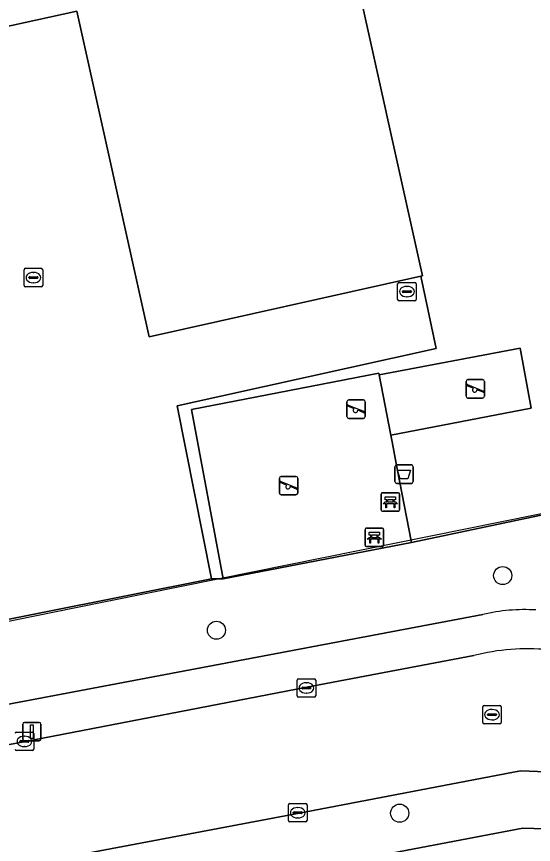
# Model space of a CAD drawing. Extents: x 157320 to 158835, y 386650 to 388491.
# Drawn here: x 157822.81 to 157850.75, y 387591.57 to 387636.29 of the extents above; entities that cross this region are included whole.
import ezdxf

# ---------------------------------------------------------------- set-up
doc = ezdxf.new("R2010")
doc.units = 0
for name, color, linetype in [('IMGEO_Afvalbak', 7, 'Continuous'), ('IMGEO_Bank', 7, 'Continuous'), ('IMGEO_Boom', 7, 'Continuous'), ('IMGEO_Groenvoorziening', 7, 'Continuous'), ('IMGEO_Hek', 7, 'Continuous'), ('IMGEO_Kolk', 7, 'Continuous'), ('IMGEO_Lichtmast', 7, 'Continuous'), ('IMGEO_Pand', 7, 'Continuous'), ('IMGEO_Rijbaan_lokaal_open', 7, 'Continuous'), ('IMGEO_Rioolput', 7, 'Continuous'), ('IMGEO_Speelvoorziening', 7, 'Continuous'), ('IMGEO_Terreindeel_zand', 7, 'Continuous'), ('IMGEO_Voetpad_open', 7, 'Continuous')]:
    doc.layers.add(name, color=color, linetype=linetype)

msp = doc.modelspace()

# ---------------------------------------------------------------- linework, layer by layer
at = {"layer": 'IMGEO_Afvalbak'}
for p, q in [((157843.257, 387611.178), (157843.257, 387611.978)), ((157843.257, 387611.978), (157843.257, 387611.178)), ((157843.357, 387612.078), (157844.147, 387612.078)), ((157844.147, 387612.078), (157843.357, 387612.078)), ((157844.247, 387611.978), (157844.247, 387611.178)), ((157844.247, 387611.178), (157844.247, 387611.978)), ((157844.147, 387611.078), (157843.357, 387611.078)), ((157843.357, 387611.078), (157844.147, 387611.078))]:
    msp.add_line(p, q, dxfattribs=at)
msp.add_lwpolyline([(157843.4, 387611.792), (157844.104, 387611.792), (157843.955, 387611.322), (157843.549, 387611.322), (157843.4, 387611.792)], dxfattribs=at)
for centre, start, end in [((157843.357, 387611.978), 90, 180), ((157843.357, 387611.978), 90, 180), ((157844.147, 387611.978), 0, 90), ((157844.147, 387611.978), 360, 90), ((157843.357, 387611.178), 180, 270), ((157843.357, 387611.178), 180, 270), ((157844.147, 387611.178), 270, 0), ((157844.147, 387611.178), 270, 0)]:
    msp.add_arc(centre, 0.1, start, end, dxfattribs=at)
at = {"layer": 'IMGEO_Bank'}
for p, q in [((157842.514, 387609.647), (157842.514, 387610.488)), ((157842.514, 387610.488), (157842.514, 387609.647)), ((157842.589, 387610.572), (157843.43, 387610.572)), ((157843.43, 387610.572), (157842.589, 387610.572)), ((157843.514, 387610.497), (157843.514, 387609.656)), ((157843.514, 387609.656), (157843.514, 387610.497)), ((157843.211, 387609.97), (157842.818, 387609.97)), ((157842.823, 387610.078), (157842.823, 387610.184)), ((157842.867, 387610.184), (157842.867, 387610.078)), ((157843.155, 387610.19), (157842.873, 387610.19)), ((157842.873, 387610.072), (157843.155, 387610.072)), ((157843.161, 387610.078), (157843.161, 387610.184)), ((157843.205, 387610.184), (157843.205, 387610.078)), ((157843.439, 387609.572), (157842.598, 387609.572)), ((157842.598, 387609.572), (157843.439, 387609.572)), ((157841.721, 387608.659), (157842.562, 387608.659)), ((157842.562, 387608.659), (157841.721, 387608.659)), ((157842.646, 387608.584), (157842.646, 387607.743)), ((157842.646, 387607.743), (157842.646, 387608.584)), ((157841.646, 387607.734), (157841.646, 387608.575)), ((157841.646, 387608.575), (157841.646, 387607.734)), ((157841.955, 387608.165), (157841.955, 387608.271)), ((157841.999, 387608.271), (157841.999, 387608.165)), ((157842.287, 387608.277), (157842.005, 387608.277)), ((157842.005, 387608.159), (157842.287, 387608.159)), ((157842.293, 387608.165), (157842.293, 387608.271)), ((157842.337, 387608.271), (157842.337, 387608.165)), ((157842.343, 387608.057), (157841.95, 387608.057)), ((157842.571, 387607.659), (157841.73, 387607.659)), ((157841.73, 387607.659), (157842.571, 387607.659))]:
    msp.add_line(p, q, dxfattribs=at)
for points in [[(157842.761, 387609.97), (157842.619, 387609.97), (157842.731, 387610.072), (157842.817, 387610.072)], [(157842.817, 387610.19), (157842.731, 387610.19), (157842.731, 387610.351), (157843.294, 387610.351), (157843.294, 387610.19), (157843.211, 387610.19)], [(157842.811, 387609.963), (157842.811, 387609.756), (157842.768, 387609.756), (157842.768, 387609.963)], [(157843.211, 387610.072), (157843.294, 387610.072), (157843.406, 387609.97), (157843.267, 387609.97)], [(157843.261, 387609.963), (157843.261, 387609.756), (157843.217, 387609.756), (157843.217, 387609.963)], [(157841.893, 387608.057), (157841.751, 387608.057), (157841.863, 387608.159), (157841.949, 387608.159)], [(157841.949, 387608.277), (157841.863, 387608.277), (157841.863, 387608.438), (157842.426, 387608.438), (157842.426, 387608.277), (157842.343, 387608.277)], [(157842.343, 387608.159), (157842.426, 387608.159), (157842.538, 387608.057), (157842.399, 387608.057)], [(157841.943, 387608.05), (157841.943, 387607.843), (157841.9, 387607.843), (157841.9, 387608.05)], [(157842.393, 387608.05), (157842.393, 387607.843), (157842.349, 387607.843), (157842.349, 387608.05)]]:
    msp.add_lwpolyline(points, dxfattribs=at)
for centre, radius, start, end in [((157842.592, 387610.494), 0.0779, 92.4484, 184.2845), ((157842.592, 387610.494), 0.0779, 92.4484, 184.2845), ((157843.436, 387610.494), 0.0779, 2.4484, 94.2845), ((157843.436, 387610.494), 0.0779, 2.4484, 94.2845), ((157842.761, 387609.963), 0.00671, 2.8957, 87.1043), ((157842.818, 387609.963), 0.00671, 92.8957, 177.1043), ((157842.816, 387610.183), 0.00671, 2.8957, 87.1043), ((157842.816, 387610.079), 0.00671, 272.8957, 357.1043), ((157842.873, 387610.183), 0.00671, 92.8957, 177.1043), ((157842.873, 387610.079), 0.00671, 182.8957, 267.1043), ((157843.155, 387610.183), 0.00671, 2.8957, 87.1043), ((157843.155, 387610.079), 0.00671, 272.8957, 357.1043), ((157843.212, 387610.183), 0.00671, 92.8957, 177.1043), ((157843.212, 387610.079), 0.00671, 182.8957, 267.1043), ((157843.21, 387609.963), 0.00671, 2.8957, 87.1043), ((157843.267, 387609.963), 0.00671, 92.8957, 177.1043), ((157842.592, 387609.65), 0.0779, 182.4484, 274.2845), ((157842.592, 387609.65), 0.0779, 182.4484, 274.2845), ((157843.436, 387609.65), 0.0779, 272.4484, 4.2845), ((157843.436, 387609.65), 0.0779, 272.4484, 4.2845), ((157841.724, 387608.581), 0.0779, 92.4484, 184.2845), ((157841.724, 387608.581), 0.0779, 92.4484, 184.2845), ((157842.568, 387608.581), 0.0779, 2.4484, 94.2845), ((157842.568, 387608.581), 0.0779, 2.4484, 94.2845), ((157841.948, 387608.27), 0.00671, 2.8957, 87.1043), ((157841.948, 387608.166), 0.00671, 272.8957, 357.1043), ((157842.005, 387608.27), 0.00671, 92.8957, 177.1043), ((157842.005, 387608.166), 0.00671, 182.8957, 267.1043), ((157842.287, 387608.27), 0.00671, 2.8957, 87.1043), ((157842.287, 387608.166), 0.00671, 272.8957, 357.1043), ((157842.344, 387608.27), 0.00671, 92.8957, 177.1043), ((157842.344, 387608.166), 0.00671, 182.8957, 267.1043), ((157841.724, 387607.737), 0.0779, 182.4484, 274.2845), ((157841.724, 387607.737), 0.0779, 182.4484, 274.2845), ((157841.893, 387608.05), 0.00671, 2.8957, 87.1043), ((157841.95, 387608.05), 0.00671, 92.8957, 177.1043), ((157842.342, 387608.05), 0.00671, 2.8957, 87.1043), ((157842.399, 387608.05), 0.00671, 92.8957, 177.1043), ((157842.568, 387607.737), 0.0779, 272.4484, 4.2845), ((157842.568, 387607.737), 0.0779, 272.4484, 4.2845)]:
    msp.add_arc(centre, radius, start, end, dxfattribs=at)
at = {"layer": 'IMGEO_Boom'}
for centre in [(157849.085, 387606.097), (157833.614, 387603.144), (157843.517, 387593.263)]:
    msp.add_circle(centre, 0.489, dxfattribs=at)
at = {"layer": 'IMGEO_Groenvoorziening'}
for points in [[(157840.846, 387639.889), (157844.755, 387622.28), (157844.662, 387622.26), (157845.493, 387618.357), (157831.492, 387615.257), (157833.353, 387605.924), (157833.986, 387605.924), (157832.266, 387615.069), (157839.331, 387616.436), (157842.392, 387617.029), (157842.41, 387616.937), (157850.032, 387618.373), (157850.627, 387615.133), (157843.033, 387613.682), (157843.103, 387613.318), (157843.386, 387611.855), (157844.164, 387607.883), (157851.763, 387609.491), (157856.337, 387610.471), (157860.558, 387611.327), (157865.423, 387631.796), (157865.67, 387639.096)], [(157865.67, 387639.096), (157865.423, 387631.796), (157860.558, 387611.327), (157856.337, 387610.471), (157851.763, 387609.491), (157844.164, 387607.883), (157833.986, 387605.924), (157833.353, 387605.924), (157805.2, 387600.313), (157802.788, 387599.832), (157802.528, 387599.779), (157802.721, 387598.939)], [(157807.241, 387596.288), (157807.403, 387596.318), (157848.015, 387603.998)], [(157855.571, 387595.37), (157853.29, 387595.423), (157850.039, 387595.554), (157837.996, 387593.239), (157823.694, 387590.55), (157809.483, 387587.888), (157803.34, 387586.71), (157803.225, 387586.69)], [(157807.829, 387584.407), (157850.167, 387592.453), (157852.578, 387592.383), (157859.012, 387592.198)]]:
    msp.add_lwpolyline(points, dxfattribs=at)
msp.add_arc((157850.266, 387594.396), 9.862, 86.5064, 103.1938, dxfattribs=at)
at = {"layer": 'IMGEO_Hek'}
msp.add_lwpolyline([(157860.558, 387611.327), (157825.921, 387604.336), (157808.289, 387600.757)], dxfattribs=at)
at = {"layer": 'IMGEO_Kolk'}
for p, q in [((157823.223, 387621.766), (157823.223, 387622.618)), ((157823.298, 387622.692), (157824.15, 387622.692)), ((157823.711, 387622.472), (157823.736, 387622.472)), ((157824.224, 387622.618), (157824.224, 387621.766)), ((157823.482, 387622.186), (157823.482, 387622.198)), ((157823.92, 387622.149), (157823.522, 387622.149)), ((157823.525, 387622.235), (157823.923, 387622.235)), ((157823.966, 387622.198), (157823.966, 387622.186)), ((157824.15, 387621.692), (157823.298, 387621.692)), ((157823.734, 387621.912), (157823.709, 387621.912)), ((157837.976, 387599.6), (157837.976, 387600.452)), ((157838.051, 387600.526), (157838.903, 387600.526)), ((157838.464, 387600.306), (157838.489, 387600.306)), ((157838.977, 387600.452), (157838.977, 387599.6)), ((157838.235, 387600.02), (157838.235, 387600.032)), ((157838.673, 387599.983), (157838.275, 387599.983)), ((157838.278, 387600.069), (157838.676, 387600.069)), ((157838.487, 387599.746), (157838.462, 387599.746)), ((157838.719, 387600.032), (157838.719, 387600.02)), ((157838.903, 387599.526), (157838.051, 387599.526)), ((157822.81, 387597.641), (157823.662, 387597.641)), ((157823.223, 387597.421), (157823.248, 387597.421)), ((157823.736, 387597.567), (157823.736, 387596.715)), ((157822.994, 387597.135), (157822.994, 387597.147)), ((157823.432, 387597.098), (157823.034, 387597.098)), ((157823.037, 387597.184), (157823.435, 387597.184)), ((157823.478, 387597.147), (157823.478, 387597.135)), ((157823.662, 387596.641), (157822.81, 387596.641)), ((157823.246, 387596.861), (157823.221, 387596.861)), ((157837.508, 387592.862), (157837.508, 387593.714)), ((157837.583, 387593.788), (157838.435, 387593.788)), ((157837.996, 387593.568), (157838.021, 387593.568)), ((157838.509, 387593.714), (157838.509, 387592.862)), ((157837.767, 387593.282), (157837.767, 387593.294)), ((157838.205, 387593.245), (157837.807, 387593.245)), ((157837.81, 387593.331), (157838.208, 387593.331)), ((157838.019, 387593.008), (157837.994, 387593.008)), ((157838.251, 387593.294), (157838.251, 387593.282)), ((157838.435, 387592.788), (157837.583, 387592.788))]:
    msp.add_line(p, q, dxfattribs=at)
for points in [[(157823.223, 387621.766), (157823.223, 387622.618)], [(157823.298, 387622.692), (157824.15, 387622.692)], [(157824.224, 387622.618), (157824.224, 387621.766)], [(157824.15, 387621.692), (157823.298, 387621.692)], [(157837.976, 387599.6), (157837.976, 387600.452)], [(157838.051, 387600.526), (157838.903, 387600.526)], [(157838.977, 387600.452), (157838.977, 387599.6)], [(157838.903, 387599.526), (157838.051, 387599.526)], [(157822.81, 387597.641), (157823.662, 387597.641)], [(157823.736, 387597.567), (157823.736, 387596.715)], [(157823.662, 387596.641), (157822.81, 387596.641)], [(157837.508, 387592.862), (157837.508, 387593.714)], [(157837.583, 387593.788), (157838.435, 387593.788)], [(157838.509, 387593.714), (157838.509, 387592.862)], [(157838.435, 387592.788), (157837.583, 387592.788)]]:
    msp.add_lwpolyline(points, dxfattribs=at)
for centre, radius, start, end in [((157823.3, 387622.616), 0.0765, 91.552, 178.448), ((157823.3, 387622.616), 0.0765, 91.552, 178.448), ((157824.148, 387622.616), 0.0765, 1.552, 88.448), ((157824.148, 387622.616), 0.0765, 1.552, 88.448), ((157823.522, 387622.195), 0.0403, 85.8775, 175.7526), ((157823.519, 387622.185), 0.0366, 178.938, 274.7102), ((157823.923, 387622.192), 0.043, 264.8664, 352.4533), ((157823.927, 387622.197), 0.0386, 1.7309, 96.639), ((157823.3, 387621.768), 0.0765, 181.552, 268.448), ((157823.3, 387621.768), 0.0765, 181.552, 268.448), ((157824.148, 387621.768), 0.0765, 271.552, 358.448), ((157824.148, 387621.768), 0.0765, 271.552, 358.448), ((157838.053, 387600.45), 0.0765, 91.552, 178.448), ((157838.053, 387600.45), 0.0765, 91.552, 178.448), ((157838.901, 387600.45), 0.0765, 1.552, 88.448), ((157838.901, 387600.45), 0.0765, 1.552, 88.448), ((157838.275, 387600.029), 0.0403, 85.8775, 175.7526), ((157838.272, 387600.019), 0.0366, 178.938, 274.7102), ((157838.676, 387600.026), 0.043, 264.8664, 352.4533), ((157838.68, 387600.031), 0.0386, 1.7309, 96.639), ((157838.053, 387599.602), 0.0765, 181.552, 268.448), ((157838.053, 387599.602), 0.0765, 181.552, 268.448), ((157838.901, 387599.602), 0.0765, 271.552, 358.448), ((157838.901, 387599.602), 0.0765, 271.552, 358.448), ((157822.812, 387597.565), 0.0765, 91.552, 178.448), ((157822.812, 387597.565), 0.0765, 91.552, 178.448), ((157823.66, 387597.565), 0.0765, 1.552, 88.448), ((157823.66, 387597.565), 0.0765, 1.552, 88.448), ((157823.034, 387597.144), 0.0403, 85.8775, 175.7526), ((157823.031, 387597.134), 0.0366, 178.938, 274.7102), ((157823.435, 387597.141), 0.043, 264.8664, 352.4533), ((157823.439, 387597.146), 0.0386, 1.7309, 96.639), ((157822.812, 387596.717), 0.0765, 181.552, 268.448), ((157822.812, 387596.717), 0.0765, 181.552, 268.448), ((157823.66, 387596.717), 0.0765, 271.552, 358.448), ((157823.66, 387596.717), 0.0765, 271.552, 358.448), ((157837.585, 387593.712), 0.0765, 91.552, 178.448), ((157837.585, 387593.712), 0.0765, 91.552, 178.448), ((157838.433, 387593.712), 0.0765, 1.552, 88.448), ((157838.433, 387593.712), 0.0765, 1.552, 88.448), ((157837.807, 387593.291), 0.0403, 85.8775, 175.7526), ((157837.804, 387593.281), 0.0366, 178.938, 274.7102), ((157838.208, 387593.288), 0.043, 264.8664, 352.4533), ((157838.212, 387593.293), 0.0386, 1.7309, 96.639), ((157837.585, 387592.864), 0.0765, 181.552, 268.448), ((157837.585, 387592.864), 0.0765, 181.552, 268.448), ((157838.433, 387592.864), 0.0765, 271.552, 358.448), ((157838.433, 387592.864), 0.0765, 271.552, 358.448)]:
    msp.add_arc(centre, radius, start, end, dxfattribs=at)
for centre, major_axis, ratio, start_param, end_param in [((157823.71, 387622.192), (-0.387, 0.002), 0.722429, 4.712389, 7.853982), ((157823.735, 387622.192), (-0.39, 0.002), 0.717154, 1.570796, 4.712389), ((157838.463, 387600.026), (-0.387, 0.002), 0.722429, 4.712389, 7.853982), ((157838.488, 387600.026), (-0.39, 0.002), 0.717154, 1.570796, 4.712389), ((157823.222, 387597.141), (-0.387, 0.002), 0.722429, 4.712389, 7.853982), ((157823.247, 387597.141), (-0.39, 0.002), 0.717154, 1.570796, 4.712389), ((157837.995, 387593.288), (-0.387, 0.002), 0.722429, 4.712389, 7.853982), ((157838.02, 387593.288), (-0.39, 0.002), 0.717154, 1.570796, 4.712389)]:
    msp.add_ellipse(centre, major_axis=major_axis, ratio=ratio, start_param=start_param, end_param=end_param, dxfattribs=at)
at = {"layer": 'IMGEO_Lichtmast'}
for p, q in [((157823.141, 387597.269), (157823.141, 387598.069)), ((157823.141, 387598.069), (157823.141, 387597.269)), ((157823.241, 387598.169), (157824.031, 387598.169)), ((157824.031, 387598.169), (157823.241, 387598.169)), ((157824.131, 387598.069), (157824.131, 387597.269)), ((157824.131, 387597.269), (157824.131, 387598.069)), ((157824.031, 387597.169), (157823.241, 387597.169)), ((157823.241, 387597.169), (157824.031, 387597.169))]:
    msp.add_line(p, q, dxfattribs=at)
msp.add_lwpolyline([(157823.561, 387598.044), (157823.711, 387598.044), (157823.711, 387597.294), (157823.561, 387597.294), (157823.561, 387598.044)], dxfattribs=at)
for centre, start, end in [((157823.241, 387598.069), 90, 180), ((157823.241, 387598.069), 90, 180), ((157824.031, 387598.069), 0, 90), ((157824.031, 387598.069), 360, 90), ((157823.241, 387597.269), 180, 270), ((157823.241, 387597.269), 180, 270), ((157824.031, 387597.269), 270, 0), ((157824.031, 387597.269), 270, 0)]:
    msp.add_arc(centre, 0.1, start, end, dxfattribs=at)
at = {"layer": 'IMGEO_Pand'}
msp.add_lwpolyline([(157834.01, 387656.824), (157836.938, 387657.47), (157833.032, 387675.058), (157831.465, 387674.711), (157818.262, 387671.784), (157822.16, 387654.192), (157811.41, 387651.812), (157807.526, 387669.385), (157792.784, 387666.135), (157804.441, 387613.378), (157819.201, 387616.636), (157815.303, 387634.218), (157826.064, 387636.591), (157829.979, 387618.997), (157844.662, 387622.26), (157844.755, 387622.28), (157840.846, 387639.889), (157837.916, 387639.217)], close=True, dxfattribs=at)
at = {"layer": 'IMGEO_Rijbaan_lokaal_open'}
for points in [[(157847.531, 387601.774), (157838.502, 387600.061), (157823.212, 387597.114), (157808.967, 387594.489), (157804.065, 387593.562), (157792.988, 387587.904), (157790.324, 387585.8), (157762.143, 387563.549), (157762.145, 387563.532), (157753.185, 387556.476)], [(157823.694, 387590.55), (157837.996, 387593.239), (157850.039, 387595.554), (157853.29, 387595.423), (157855.571, 387595.37)]]:
    msp.add_lwpolyline(points, dxfattribs=at)
msp.add_arc((157850.427, 387590.657), 11.488, 84.4873, 104.6036, dxfattribs=at)
at = {"layer": 'IMGEO_Rioolput'}
for p, q in [((157843.407, 387621.008), (157843.407, 387621.86)), ((157843.482, 387621.934), (157844.334, 387621.934)), ((157843.895, 387621.714), (157843.92, 387621.714)), ((157844.408, 387621.86), (157844.408, 387621.008)), ((157843.666, 387621.428), (157843.666, 387621.44)), ((157844.104, 387621.391), (157843.706, 387621.391)), ((157843.709, 387621.477), (157844.107, 387621.477)), ((157843.918, 387621.154), (157843.893, 387621.154)), ((157844.15, 387621.44), (157844.15, 387621.428)), ((157844.334, 387620.934), (157843.482, 387620.934)), ((157848.007, 387598.158), (157848.007, 387599.01)), ((157848.082, 387599.084), (157848.934, 387599.084)), ((157848.495, 387598.864), (157848.52, 387598.864)), ((157849.008, 387599.01), (157849.008, 387598.158)), ((157848.266, 387598.578), (157848.266, 387598.59)), ((157848.704, 387598.541), (157848.306, 387598.541)), ((157848.309, 387598.627), (157848.707, 387598.627)), ((157848.518, 387598.304), (157848.493, 387598.304)), ((157848.75, 387598.59), (157848.75, 387598.578)), ((157848.934, 387598.084), (157848.082, 387598.084))]:
    msp.add_line(p, q, dxfattribs=at)
for points in [[(157843.407, 387621.008), (157843.407, 387621.86)], [(157843.482, 387621.934), (157844.334, 387621.934)], [(157844.408, 387621.86), (157844.408, 387621.008)], [(157844.334, 387620.934), (157843.482, 387620.934)], [(157848.007, 387598.158), (157848.007, 387599.01)], [(157848.082, 387599.084), (157848.934, 387599.084)], [(157849.008, 387599.01), (157849.008, 387598.158)], [(157848.934, 387598.084), (157848.082, 387598.084)]]:
    msp.add_lwpolyline(points, dxfattribs=at)
for centre, radius, start, end in [((157843.484, 387621.858), 0.0765, 91.552, 178.448), ((157843.484, 387621.858), 0.0765, 91.552, 178.448), ((157844.332, 387621.858), 0.0765, 1.552, 88.448), ((157844.332, 387621.858), 0.0765, 1.552, 88.448), ((157843.706, 387621.437), 0.0403, 85.8775, 175.7526), ((157843.703, 387621.427), 0.0366, 178.938, 274.7102), ((157844.107, 387621.434), 0.043, 264.8664, 352.4533), ((157844.111, 387621.439), 0.0386, 1.7309, 96.639), ((157843.484, 387621.01), 0.0765, 181.552, 268.448), ((157843.484, 387621.01), 0.0765, 181.552, 268.448), ((157844.332, 387621.01), 0.0765, 271.552, 358.448), ((157844.332, 387621.01), 0.0765, 271.552, 358.448), ((157848.084, 387599.008), 0.0765, 91.552, 178.448), ((157848.084, 387599.008), 0.0765, 91.552, 178.448), ((157848.932, 387599.008), 0.0765, 1.552, 88.448), ((157848.932, 387599.008), 0.0765, 1.552, 88.448), ((157848.306, 387598.587), 0.0403, 85.8775, 175.7526), ((157848.303, 387598.577), 0.0366, 178.938, 274.7102), ((157848.707, 387598.584), 0.043, 264.8664, 352.4533), ((157848.711, 387598.589), 0.0386, 1.7309, 96.639), ((157848.084, 387598.16), 0.0765, 181.552, 268.448), ((157848.084, 387598.16), 0.0765, 181.552, 268.448), ((157848.932, 387598.16), 0.0765, 271.552, 358.448), ((157848.932, 387598.16), 0.0765, 271.552, 358.448)]:
    msp.add_arc(centre, radius, start, end, dxfattribs=at)
for centre, major_axis, ratio, start_param, end_param in [((157843.894, 387621.434), (-0.387, 0.002), 0.722429, 4.712389, 7.853982), ((157843.919, 387621.434), (-0.39, 0.002), 0.717154, 1.570796, 4.712389), ((157848.494, 387598.584), (-0.387, 0.002), 0.722429, 4.712389, 7.853982), ((157848.519, 387598.584), (-0.39, 0.002), 0.717154, 1.570796, 4.712389)]:
    msp.add_ellipse(centre, major_axis=major_axis, ratio=ratio, start_param=start_param, end_param=end_param, dxfattribs=at)
at = {"layer": 'IMGEO_Speelvoorziening'}
for p, q in [((157847.206, 387616.685), (157847.996, 387616.685)), ((157847.996, 387616.685), (157847.206, 387616.685)), ((157847.106, 387615.785), (157847.106, 387616.585)), ((157847.106, 387616.585), (157847.106, 387615.785)), ((157847.489, 387616.213), (157847.15, 387616.35)), ((157847.175, 387616.41), (157848.051, 387616.057)), ((157848.096, 387616.585), (157848.096, 387615.785)), ((157848.096, 387615.785), (157848.096, 387616.585)), ((157848.027, 387615.997), (157847.687, 387616.134)), ((157840.667, 387614.683), (157840.667, 387615.483)), ((157840.667, 387615.483), (157840.667, 387614.683)), ((157840.736, 387615.308), (157841.612, 387614.955)), ((157840.767, 387615.583), (157841.557, 387615.583)), ((157841.557, 387615.583), (157840.767, 387615.583)), ((157841.657, 387615.483), (157841.657, 387614.683)), ((157841.657, 387614.683), (157841.657, 387615.483)), ((157847.996, 387615.685), (157847.206, 387615.685)), ((157847.206, 387615.685), (157847.996, 387615.685)), ((157841.05, 387615.111), (157840.711, 387615.248)), ((157841.588, 387614.895), (157841.248, 387615.032)), ((157841.557, 387614.583), (157840.767, 387614.583)), ((157840.767, 387614.583), (157841.557, 387614.583)), ((157837.016, 387610.556), (157837.016, 387611.356)), ((157837.016, 387611.356), (157837.016, 387610.556)), ((157837.116, 387611.456), (157837.906, 387611.456)), ((157837.906, 387611.456), (157837.116, 387611.456)), ((157838.006, 387611.356), (157838.006, 387610.556)), ((157838.006, 387610.556), (157838.006, 387611.356)), ((157837.399, 387610.984), (157837.06, 387611.121)), ((157837.085, 387611.181), (157837.961, 387610.828)), ((157837.937, 387610.768), (157837.597, 387610.905)), ((157837.906, 387610.456), (157837.116, 387610.456)), ((157837.116, 387610.456), (157837.906, 387610.456))]:
    msp.add_line(p, q, dxfattribs=at)
for centre, radius, start, end in [((157847.206, 387616.585), 0.1, 90, 180), ((157847.206, 387616.585), 0.1, 90, 180), ((157847.996, 387616.585), 0.1, 0, 90), ((157847.996, 387616.585), 0.1, 360, 90), ((157847.163, 387616.38), 0.0327, 68.078, 248.078), ((157847.568, 387616.123), 0.12, 130.9928, 5.1632), ((157847.206, 387615.785), 0.1, 180, 270), ((157847.206, 387615.785), 0.1, 180, 270), ((157847.996, 387615.785), 0.1, 270, 0), ((157847.996, 387615.785), 0.1, 270, 0), ((157848.039, 387616.027), 0.0327, 248.078, 68.078), ((157840.767, 387615.483), 0.1, 90, 180), ((157840.767, 387615.483), 0.1, 90, 180), ((157840.724, 387615.278), 0.0327, 68.078, 248.078), ((157841.557, 387615.483), 0.1, 0, 90), ((157841.557, 387615.483), 0.1, 360, 90), ((157841.129, 387615.021), 0.12, 130.9928, 5.1632), ((157841.6, 387614.925), 0.0327, 248.078, 68.078), ((157840.767, 387614.683), 0.1, 180, 270), ((157840.767, 387614.683), 0.1, 180, 270), ((157841.557, 387614.683), 0.1, 270, 0), ((157841.557, 387614.683), 0.1, 270, 0), ((157837.116, 387611.356), 0.1, 90, 180), ((157837.116, 387611.356), 0.1, 90, 180), ((157837.906, 387611.356), 0.1, 0, 90), ((157837.906, 387611.356), 0.1, 360, 90), ((157837.073, 387611.151), 0.0327, 68.078, 248.078), ((157837.478, 387610.894), 0.12, 130.9928, 5.1632), ((157837.949, 387610.798), 0.0327, 248.078, 68.078), ((157837.116, 387610.556), 0.1, 180, 270), ((157837.116, 387610.556), 0.1, 180, 270), ((157837.906, 387610.556), 0.1, 270, 0), ((157837.906, 387610.556), 0.1, 270, 0)]:
    msp.add_arc(centre, radius, start, end, dxfattribs=at)
at = {"layer": 'IMGEO_Terreindeel_zand'}
msp.add_lwpolyline([(157843.386, 387611.855), (157843.103, 387613.318), (157843.033, 387613.682), (157842.41, 387616.937), (157842.392, 387617.029), (157839.331, 387616.436), (157832.266, 387615.069), (157833.986, 387605.924), (157844.164, 387607.883)], close=True, dxfattribs=at)
at = {"layer": 'IMGEO_Voetpad_open'}
for points in [[(157785.269, 387678.768), (157801.253, 387606.747), (157807.66, 387608.161), (157808.888, 387602.365), (157804.925, 387601.49), (157805.2, 387600.313), (157833.353, 387605.924), (157831.492, 387615.257), (157845.493, 387618.357), (157844.662, 387622.26), (157829.979, 387618.997), (157826.064, 387636.591), (157815.303, 387634.218), (157819.201, 387616.636), (157804.441, 387613.378), (157792.784, 387666.135)], [(157848.015, 387603.998), (157807.403, 387596.318), (157807.241, 387596.288), (157803.002, 387595.497), (157801.679, 387596.36), (157801.024, 387598.927), (157800.871, 387598.887), (157797.77, 387598.149)], [(157804.065, 387593.562), (157808.967, 387594.489), (157823.212, 387597.114), (157838.502, 387600.061), (157847.531, 387601.774)], [(157859.21, 387590.742), (157859.063, 387591.709), (157859.012, 387592.198), (157852.578, 387592.383), (157850.167, 387592.453), (157807.829, 387584.407)]]:
    msp.add_lwpolyline(points, dxfattribs=at)
msp.add_lwpolyline([(157850.032, 387618.373), (157842.41, 387616.937), (157843.033, 387613.682), (157850.627, 387615.133)], close=True, dxfattribs=at)
for centre, radius, start, end in [((157850.266, 387594.396), 9.862, 86.5064, 103.1938), ((157850.427, 387590.657), 11.488, 84.4873, 104.6036)]:
    msp.add_arc(centre, radius, start, end, dxfattribs=at)

doc.saveas('drawing.dxf')
